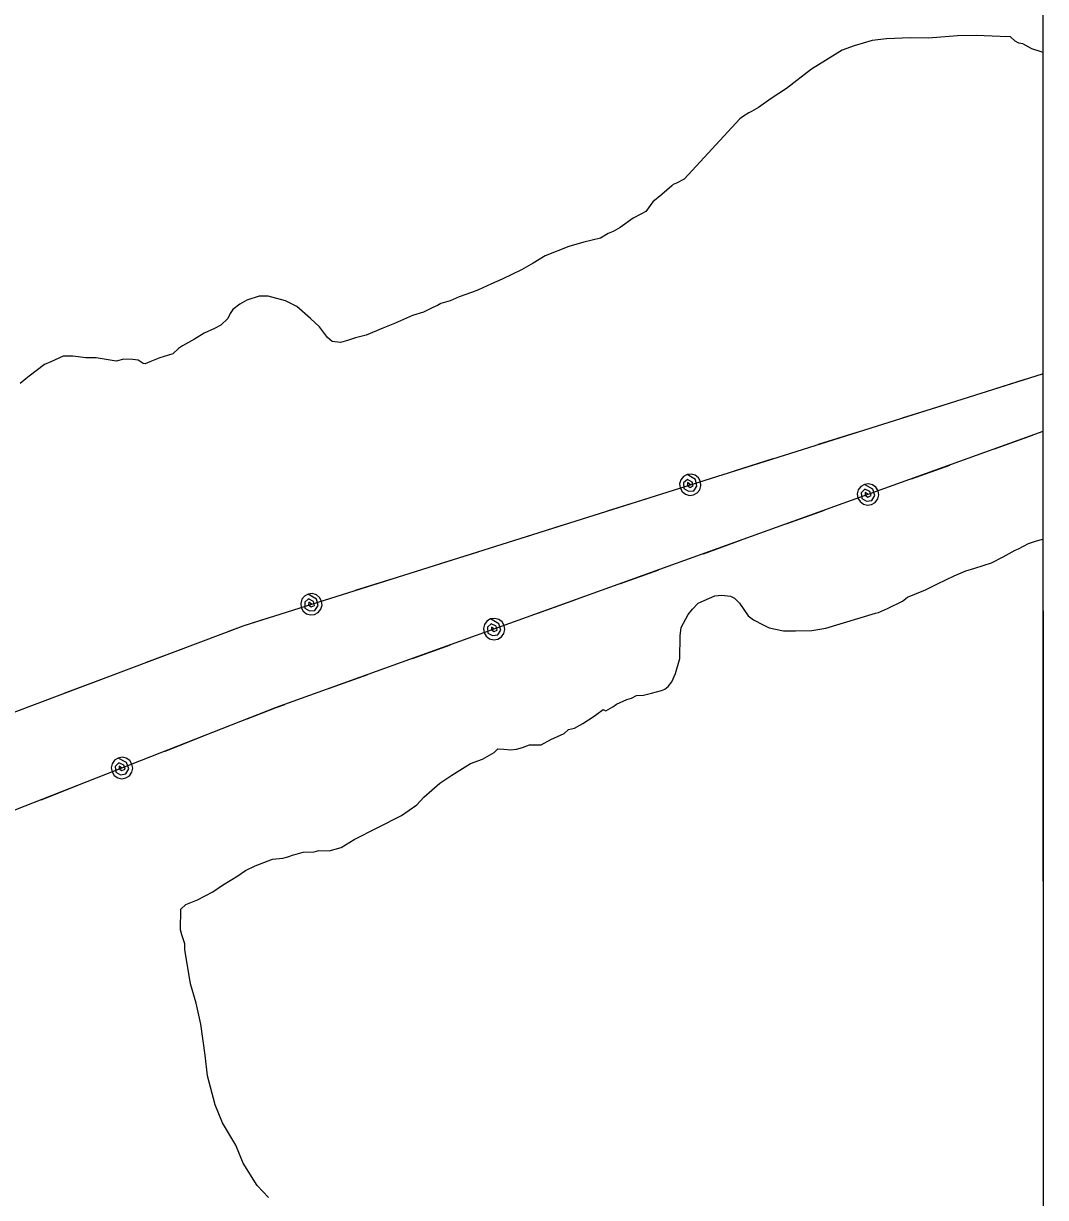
# Model space of a CAD drawing. Extents: x 3250478 to 3288318, y 788638 to 816472.
# Drawn here: x 3285214 to 3286073, y 808596 to 809583 of the extents above; entities that cross this region are included whole.
import ezdxf

# ---------------------------------------------------------------- set-up
doc = ezdxf.new("R2010")
doc.units = 0
for name, color, linetype in [('V-GRID-FRAM', 7, 'Continuous'), ('V-SITE-VEGE', 7, 'Continuous'), ('V-UTIL-LINE', 7, 'Continuous')]:
    doc.layers.add(name, color=color, linetype=linetype)

msp = doc.modelspace()

# ---------------------------------------------------------------- linework, layer by layer
at = {"layer": 'V-GRID-FRAM'}
msp.add_lwpolyline([(3254649.64, 812209.1), (3286070.07, 812199.96), (3286072.72, 794013.53), (3254636.41, 794022.68), (3254649.64, 812209.1)], dxfattribs=at)
at = {"layer": 'V-SITE-VEGE'}
for p, q in [((3286070.07, 812199.96), (3286070.46, 809558.49)), ((3285926.91, 809568.57), (3285911.78, 809564.21)), ((3285939.1, 809570.09), (3285926.91, 809568.57)), ((3285958.8, 809570.9), (3285939.1, 809570.09)), ((3285974.43, 809570.61), (3285958.8, 809570.9)), ((3285998.77, 809572.5), (3285974.43, 809570.61)), ((3286014.41, 809572.79), (3285998.77, 809572.5)), ((3286034.66, 809571.85), (3286014.41, 809572.79)), ((3286043.34, 809571.69), (3286034.66, 809571.85)), ((3286047.33, 809568.15), (3286043.34, 809571.69)), ((3286050.2, 809566.36), (3286047.33, 809568.15)), ((3285901.87, 809560.34), (3285876.11, 809544.59)), ((3285911.78, 809564.21), (3285901.87, 809560.34)), ((3286053.66, 809565.72), (3286050.2, 809566.36)), ((3286061.11, 809561.53), (3286053.66, 809565.72)), ((3286069.17, 809559.07), (3286061.11, 809561.53)), ((3286070.46, 809558.49), (3286069.17, 809559.07)), ((3285876.11, 809544.59), (3285854.97, 809528.18)), ((3285854.97, 809528.18), (3285842.08, 809519.72)), ((3285842.08, 809519.72), (3285831.52, 809512.39)), ((3285823.34, 809507.9), (3285818.07, 809504.52)), ((3285825.67, 809509.02), (3285823.34, 809507.9)), ((3285831.52, 809512.39), (3285825.67, 809509.02)), ((3285815.72, 809502.83), (3285769.07, 809452.13)), ((3285818.07, 809504.52), (3285815.72, 809502.83)), ((3285762.64, 809448.78), (3285759.73, 809447.67)), ((3285769.07, 809452.13), (3285762.64, 809448.78)), ((3285750.31, 809439.15), (3285742.67, 809432.92)), ((3285758.55, 809446.53), (3285750.31, 809439.15)), ((3285759.73, 809447.67), (3285758.55, 809446.53)), ((3285742.67, 809432.92), (3285736.74, 809424.92)), ((3285726.21, 809419.32), (3285715.07, 809411.41)), ((3285732.64, 809422.68), (3285726.21, 809419.32)), ((3285736.74, 809424.92), (3285732.64, 809422.68)), ((3285715.07, 809411.41), (3285709.22, 809408.04)), ((3285684.75, 809399.22), (3285671.94, 809395.4)), ((3285698.7, 809402.44), (3285684.75, 809399.22)), ((3285705.14, 809406.38), (3285698.7, 809402.44)), ((3285709.22, 809408.04), (3285705.14, 809406.38)), ((3285671.94, 809395.4), (3285652.11, 809387.65)), ((3285642.16, 809381.46), (3285632.22, 809375.85)), ((3285652.11, 809387.65), (3285642.16, 809381.46)), ((3285632.22, 809375.85), (3285615.87, 809368.03)), ((3285607.11, 809364.14), (3285596.02, 809359.13)), ((3285615.87, 809368.03), (3285607.11, 809364.14)), ((3285401.32, 809350.46), (3285395.47, 809347.09)), ((3285411.8, 809353.75), (3285401.32, 809350.46)), ((3285419.33, 809353.61), (3285411.8, 809353.75)), ((3285433.73, 809349.88), (3285419.33, 809353.61)), ((3285579.7, 809353.05), (3285572.11, 809349.71)), ((3285590.19, 809356.91), (3285579.7, 809353.05)), ((3285596.02, 809359.13), (3285590.19, 809356.91)), ((3285389.6, 809342.57), (3285387.22, 809339.13)), ((3285395.47, 809347.09), (3285389.6, 809342.57)), ((3285443.49, 809345.07), (3285433.73, 809349.88)), ((3285454.89, 809335.03), (3285443.49, 809345.07)), ((3285549.94, 809340.27), (3285540.62, 809337.54)), ((3285557.54, 809344.18), (3285549.94, 809340.27)), ((3285561.62, 809345.85), (3285557.54, 809344.18)), ((3285564.54, 809347.53), (3285561.62, 809345.85)), ((3285572.11, 809349.71), (3285564.54, 809347.53)), ((3285385.41, 809335.11), (3285379.52, 809329.43)), ((3285387.22, 809339.13), (3285385.41, 809335.11)), ((3285462.29, 809327.95), (3285454.89, 809335.03)), ((3285525.45, 809330.86), (3285515.54, 809326.99)), ((3285540.62, 809337.54), (3285525.45, 809330.86)), ((3285365.5, 809322.73), (3285357.31, 809317.67)), ((3285374.26, 809326.63), (3285365.5, 809322.73)), ((3285379.52, 809329.43), (3285374.26, 809326.63)), ((3285469.08, 809319.14), (3285462.29, 809327.95)), ((3285501.53, 809320.87), (3285492.81, 809318.71)), ((3285515.54, 809326.99), (3285501.53, 809320.87)), ((3285347.37, 809312.06), (3285343.85, 809309.81)), ((3285357.31, 809317.67), (3285347.37, 809312.06)), ((3285473.07, 809315.59), (3285469.08, 809319.14)), ((3285480, 809314.89), (3285473.07, 809315.59)), ((3285485.82, 809316.52), (3285480, 809314.89)), ((3285492.81, 809318.71), (3285485.82, 809316.52)), ((3285247.04, 809303.44), (3285236.53, 809298.42)), ((3285251.09, 809303.36), (3285247.04, 809303.44)), ((3285255.15, 809303.29), (3285251.09, 809303.36)), ((3285266.12, 809301.94), (3285255.15, 809303.29)), ((3285274.81, 809301.78), (3285266.12, 809301.94)), ((3285291.55, 809299.16), (3285274.81, 809301.78)), ((3285297.95, 809300.79), (3285291.55, 809299.16)), ((3285305.47, 809300.65), (3285297.95, 809300.79)), ((3285310.09, 809299.99), (3285305.47, 809300.65)), ((3285328.08, 809301.98), (3285319.91, 809298.65)), ((3285339.14, 809305.26), (3285328.08, 809301.98)), ((3285343.85, 809309.81), (3285339.14, 809305.26)), ((3285231.28, 809296.19), (3285218.37, 809286.58)), ((3285236.53, 809298.42), (3285231.28, 809296.19)), ((3285314.09, 809297.02), (3285310.09, 809299.99)), ((3285315.83, 809296.99), (3285314.09, 809297.02)), ((3285319.91, 809298.65), (3285315.83, 809296.99)), ((3285215.43, 809284.32), (3285210.73, 809280.35)), ((3285218.37, 809286.58), (3285215.43, 809284.32)), ((3286050.09, 809141.38), (3286058.28, 809145.86)), ((3286058.28, 809145.86), (3286065.27, 809148.05)), ((3286065.27, 809148.05), (3286070.52, 809149.5)), ((3286070.52, 809149.5), (3286070.67, 808063.98)), ((3286027.3, 809129.63), (3286037.24, 809134.66)), ((3286037.24, 809134.66), (3286047.18, 809140.27)), ((3286047.18, 809140.27), (3286050.09, 809141.38)), ((3285995.84, 809118.61), (3286005.76, 809123.06)), ((3286005.76, 809123.06), (3286013.33, 809125.25)), ((3286013.33, 809125.25), (3286027.3, 809129.63)), ((3285981.82, 809111.92), (3285995.84, 809118.61)), ((3285956.73, 809100.79), (3285971.89, 809106.89)), ((3285971.89, 809106.89), (3285981.82, 809111.92)), ((3285775.9, 809090.72), (3285780.62, 809095.84)), ((3285780.62, 809095.84), (3285785.88, 809098.06)), ((3285785.88, 809098.06), (3285794.63, 809101.96)), ((3285794.63, 809101.96), (3285800.43, 809102.44)), ((3285800.43, 809102.44), (3285807.95, 809101.72)), ((3285807.95, 809101.72), (3285811.38, 809099.92)), ((3285811.38, 809099.92), (3285815.36, 809095.8)), ((3285815.36, 809095.8), (3285822.7, 809085.24)), ((3285939.76, 809091.25), (3285952.61, 809097.39)), ((3285952.61, 809097.39), (3285956.73, 809100.79)), ((3285766.36, 809075.26), (3285772.34, 809086.15)), ((3285772.34, 809086.15), (3285775.9, 809090.72)), ((3285822.7, 809085.24), (3285827.27, 809081.69)), ((3285887.94, 809074.81), (3285929.85, 809087.37)), ((3285929.85, 809087.37), (3285932.18, 809087.91)), ((3285932.18, 809087.91), (3285939.76, 809091.25)), ((3285765.66, 809068.32), (3285766.36, 809075.26)), ((3285827.27, 809081.69), (3285835.3, 809077.49)), ((3285835.3, 809077.49), (3285840.47, 809075.08)), ((3285840.47, 809075.08), (3285852.58, 809072.55)), ((3285876.32, 809072.7), (3285887.94, 809074.81)), ((3285765.31, 809049.22), (3285765.66, 809068.32)), ((3285852.58, 809072.55), (3285862.42, 809072.37)), ((3285862.42, 809072.37), (3285876.32, 809072.7)), ((3285761.61, 809036.55), (3285765.31, 809049.22)), ((3285758.59, 809029.65), (3285761.61, 809036.55)), ((3285752.69, 809023.39), (3285755.62, 809025.65)), ((3285755.62, 809025.65), (3285758.59, 809029.65)), ((3285711.94, 809010.81), (3285720.69, 809014.7)), ((3285720.69, 809014.7), (3285724.76, 809015.79)), ((3285724.76, 809015.79), (3285728.85, 809018.03)), ((3285728.85, 809018.03), (3285734.65, 809018.5)), ((3285734.65, 809018.5), (3285741.63, 809020.12)), ((3285741.63, 809020.12), (3285749.77, 809022.28)), ((3285749.77, 809022.28), (3285752.69, 809023.39)), ((3285695.57, 809002.41), (3285700.85, 809006.37)), ((3285700.85, 809006.37), (3285703.15, 809005.17)), ((3285703.15, 809005.17), (3285709, 809008.54)), ((3285709, 809008.54), (3285711.94, 809010.81)), ((3285683.85, 808994.52), (3285693.23, 809000.72)), ((3285693.23, 809000.72), (3285695.57, 809002.41)), ((3285656.98, 808981.11), (3285668.07, 808986.12)), ((3285668.07, 808986.12), (3285671.6, 808989.53)), ((3285671.6, 808989.53), (3285676.83, 808990.59)), ((3285676.83, 808990.59), (3285683.85, 808994.52)), ((3285633.12, 808974.58), (3285638.95, 808976.8)), ((3285638.95, 808976.8), (3285639.53, 808976.79)), ((3285639.53, 808976.79), (3285648.79, 808976.62)), ((3285648.79, 808976.62), (3285656.98, 808981.11)), ((3285599.36, 808964.77), (3285609.31, 808970.38)), ((3285609.31, 808970.38), (3285611.66, 808972.66)), ((3285611.66, 808972.66), (3285612.25, 808973.22)), ((3285612.25, 808973.22), (3285617.46, 808973.13)), ((3285617.46, 808973.13), (3285623.24, 808972.45)), ((3285623.24, 808972.45), (3285627.88, 808972.94)), ((3285627.88, 808972.94), (3285633.12, 808974.58)), ((3285573.65, 808951.33), (3285589.45, 808960.89)), ((3285589.45, 808960.89), (3285599.36, 808964.77)), ((3285563.68, 808944.56), (3285573.65, 808951.33)), ((3285550.15, 808932.65), (3285563.68, 808944.56)), ((3285531.35, 808917.36), (3285544.25, 808926.39)), ((3285544.25, 808926.39), (3285550.15, 808932.65)), ((3285491.62, 808897.22), (3285531.35, 808917.36)), ((3285480.49, 808890.48), (3285491.62, 808897.22)), ((3285442.76, 808884.78), (3285448.57, 808886.42)), ((3285448.57, 808886.42), (3285457.85, 808886.83)), ((3285457.85, 808886.83), (3285461.92, 808887.91)), ((3285461.92, 808887.91), (3285470.6, 808887.76)), ((3285470.6, 808887.76), (3285480.49, 808890.48)), ((3285408.42, 808874.98), (3285422.99, 808880.51)), ((3285422.99, 808880.51), (3285431.7, 808881.51)), ((3285431.7, 808881.51), (3285435.77, 808882.59)), ((3285435.77, 808882.59), (3285440.43, 808884.25)), ((3285440.43, 808884.25), (3285442.76, 808884.78)), ((3285380.91, 808858.68), (3285393.79, 808866.56)), ((3285393.79, 808866.56), (3285400.24, 808871.07)), ((3285400.24, 808871.07), (3285408.42, 808874.98)), ((3285372.71, 808853.04), (3285380.91, 808858.68)), ((3285359.85, 808846.32), (3285372.71, 808853.04)), ((3285345.5, 808821.1), (3285345.81, 808838.47)), ((3285345.81, 808838.47), (3285349.94, 808842.45)), ((3285349.94, 808842.45), (3285359.85, 808846.32)), ((3285346.58, 808817.03), (3285345.5, 808821.1)), ((3285349.34, 808809.45), (3285346.58, 808817.03)), ((3285349.26, 808804.82), (3285349.34, 808809.45)), ((3285353.95, 808775.79), (3285349.26, 808804.82)), ((3285358.87, 808759.49), (3285353.95, 808775.79)), ((3285362.61, 808742.05), (3285358.87, 808759.49)), ((3285366.19, 808715.93), (3285362.61, 808742.05)), ((3285368.2, 808698.53), (3285366.19, 808715.93)), ((3285374.71, 808674.09), (3285368.2, 808698.53)), ((3285380.8, 808658.93), (3285374.71, 808674.09)), ((3285392.04, 808640.2), (3285380.8, 808658.93)), ((3285398.14, 808625.04), (3285392.04, 808640.2)), ((3285409.96, 808606.3), (3285398.14, 808625.04)), ((3285419.63, 808596.28), (3285409.96, 808606.3))]:
    msp.add_line(p, q, dxfattribs=at)
at = {"layer": 'V-UTIL-LINE'}
for points in [[(3276932.67, 805764.82), (3278622.75, 806316.59), (3279161.63, 806549.44), (3279751.21, 806828.3), (3280478.62, 807110.24), (3280832.97, 807248.75), (3281134.79, 807379.37), (3281256.44, 807484.94), (3282095.58, 807805.34), (3282972.84, 808147.64), (3283798.03, 808465.23), (3284614.93, 808781.69), (3285398.98, 809076.97), (3286070.12, 809288.57)], [(3286023.05, 809273.73), (3286055.48, 809283.95)], [(3285952.48, 809251.48), (3285984.9, 809261.7)], [(3286070.51, 809240.05), (3285425.88, 809007.99), (3284647.09, 808702.59), (3283819.23, 808408.07), (3282991.06, 808082.05), (3282130.75, 807750.64), (3281758.8, 807537.35), (3281468.29, 807419.13), (3281083.39, 807285.58), (3280820.78, 807846.22)], [(3285881.9, 809229.23), (3285914.33, 809239.45)], [(3286029.82, 809225.4), (3286061.81, 809236.92)], [(3285811.32, 809206.98), (3285843.75, 809217.2)], [(3285960.19, 809200.34), (3285992.18, 809211.86)], [(3285774.14, 809195.25), (3285771.86, 809197.02), (3285771.75, 809194.69), (3285773.96, 809193.06), (3285776.64, 809194.25), (3285775.77, 809197.53), (3285771.67, 809199.8), (3285768.5, 809196.94), (3285768.68, 809192.08), (3285772.63, 809189.76), (3285777.08, 809190.15), (3285779.71, 809194.2), (3285778.36, 809199.54), (3285771.43, 809203.84), (3285768.35, 809202.15), (3285766.15, 809199.41), (3285765.17, 809196.04), (3285765.55, 809192.55), (3285767.24, 809189.47), (3285769.98, 809187.27), (3285773.35, 809186.29), (3285776.84, 809186.67), (3285779.92, 809188.36), (3285782.12, 809191.1), (3285783.1, 809194.47), (3285782.72, 809197.96), (3285781.03, 809201.04), (3285778.29, 809203.24), (3285774.92, 809204.22), (3285771.43, 809203.84)], [(3285923.5, 809187.13), (3285921.16, 809188.8), (3285921.14, 809186.48), (3285923.41, 809184.94), (3285926.04, 809186.23), (3285925.04, 809189.48), (3285920.85, 809191.58), (3285917.8, 809188.59), (3285918.17, 809183.74), (3285922.21, 809181.59), (3285926.65, 809182.15), (3285929.11, 809186.3), (3285927.55, 809191.58), (3285920.45, 809195.6), (3285917.44, 809193.79), (3285915.36, 809190.96), (3285914.51, 809187.56), (3285915.03, 809184.08), (3285916.84, 809181.07), (3285919.67, 809178.99), (3285923.08, 809178.14), (3285926.55, 809178.66), (3285929.56, 809180.47), (3285931.64, 809183.3), (3285932.49, 809186.71), (3285931.97, 809190.18), (3285930.16, 809193.19), (3285927.33, 809195.28), (3285923.93, 809196.12), (3285920.45, 809195.6)], [(3285704.51, 809173.3), (3285736.93, 809183.52)], [(3285854.81, 809162.4), (3285886.8, 809173.92)], [(3285633.93, 809151.05), (3285666.36, 809161.27)], [(3285785.19, 809137.34), (3285817.18, 809148.86)], [(3285563.36, 809128.8), (3285595.78, 809139.02)], [(3285715.56, 809112.28), (3285747.55, 809123.79)], [(3285492.78, 809106.55), (3285525.21, 809116.77)], [(3285455.59, 809094.82), (3285453.32, 809096.59), (3285453.21, 809094.26), (3285455.42, 809092.63), (3285458.1, 809093.82), (3285457.23, 809097.1), (3285453.13, 809099.37), (3285449.96, 809096.51), (3285450.14, 809091.65), (3285454.09, 809089.33), (3285458.54, 809089.72), (3285461.16, 809093.77), (3285459.82, 809099.11), (3285452.89, 809103.41), (3285449.81, 809101.72), (3285447.61, 809098.98), (3285446.63, 809095.61), (3285447.01, 809092.12), (3285448.7, 809089.04), (3285451.44, 809086.84), (3285454.81, 809085.86), (3285458.3, 809086.24), (3285461.38, 809087.93), (3285463.58, 809090.67), (3285464.56, 809094.04), (3285464.18, 809097.53), (3285462.49, 809100.61), (3285459.75, 809102.81), (3285456.38, 809103.79), (3285452.89, 809103.41)], [(3285645.94, 809087.21), (3285677.93, 809098.73)], [(3285386.21, 809072.16), (3285398.98, 809076.97), (3285418.39, 809083.09)], [(3285609.24, 809074), (3285606.9, 809075.67), (3285606.88, 809073.35), (3285609.16, 809071.81), (3285611.78, 809073.1), (3285610.79, 809076.35), (3285606.6, 809078.45), (3285603.55, 809075.46), (3285603.92, 809070.61), (3285607.96, 809068.46), (3285612.39, 809069.02), (3285614.85, 809073.17), (3285613.29, 809078.45), (3285606.2, 809082.47), (3285603.19, 809080.66), (3285601.1, 809077.83), (3285600.25, 809074.43), (3285600.78, 809070.95), (3285602.59, 809067.95), (3285605.41, 809065.86), (3285608.82, 809065.01), (3285612.29, 809065.53), (3285615.3, 809067.35), (3285617.39, 809070.17), (3285618.24, 809073.58), (3285617.71, 809077.05), (3285615.9, 809080.06), (3285613.08, 809082.15), (3285609.67, 809082.99), (3285606.2, 809082.47)], [(3285316.96, 809046.08), (3285348.78, 809058.06)], [(3285540.56, 809049.27), (3285572.55, 809060.79)], [(3285470.93, 809024.21), (3285502.92, 809035.73)], [(3285247.71, 809020), (3285279.53, 809031.98)], [(3285401.56, 808998.46), (3285425.88, 809007.99), (3285433.3, 809010.66)], [(3285332.67, 808971.44), (3285364.32, 808983.85)], [(3285296.37, 808957.2), (3285293.98, 808958.81), (3285294.02, 808956.48), (3285296.34, 808955.01), (3285298.93, 808956.37), (3285297.84, 808959.59), (3285293.59, 808961.57), (3285290.63, 808958.5), (3285291.14, 808953.66), (3285295.24, 808951.62), (3285299.65, 808952.32), (3285302, 808956.53), (3285300.29, 808961.77), (3285293.08, 808965.58), (3285290.13, 808963.69), (3285288.12, 808960.81), (3285287.37, 808957.38), (3285287.99, 808953.92), (3285289.88, 808950.96), (3285292.77, 808948.96), (3285296.2, 808948.21), (3285299.65, 808948.83), (3285302.61, 808950.72), (3285304.62, 808953.6), (3285305.37, 808957.03), (3285304.75, 808960.49), (3285302.85, 808963.45), (3285299.97, 808965.45), (3285296.54, 808966.2), (3285293.08, 808965.58)], [(3285228.4, 808930.55), (3285260.06, 808942.97)]]:
    msp.add_lwpolyline(points, dxfattribs=at)

doc.saveas('drawing.dxf')
